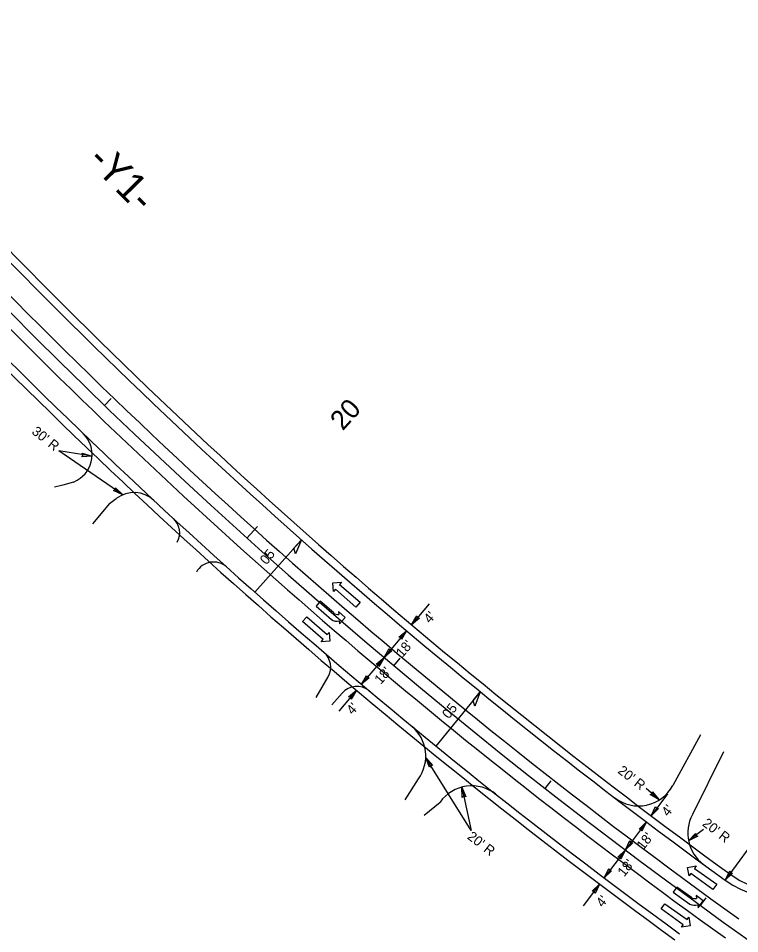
# Model space of a CAD drawing. Extents: x 1778969 to 1790720, y 807089 to 817794.
# Drawn here: x 1782157.6 to 1782528, y 814364.6 to 814834.8 of the extents above; entities that cross this region are included whole.
import ezdxf

# ---------------------------------------------------------------- set-up
doc = ezdxf.new("R2010")
doc.units = 0
for name, color, linetype in [('Prop Dimension', 7, 'Continuous'), ('Prop Dimension Text', 7, 'Continuous'), ('Prop EOT', 7, 'Continuous'), ('Prop Horizontal Alignment', 7, 'Continuous'), ('Prop Horizontal Alignment Station Label', 7, 'Continuous'), ('Prop Horizontal Alignment Tick Label', 7, 'Continuous'), ('Prop Horizontal Alignment Tick Large', 7, 'Continuous'), ('Prop Horizontal Alignment Tick Small', 7, 'Continuous'), ('Prop Lane Arrow CELL', 7, 'Continuous'), ('Prop Lane Lines', 7, 'Continuous'), ('Prop Paved Shoulder', 7, 'Continuous'), ('Prop Superelevation  Arrow CELL', 7, 'Continuous'), ('Prop Superelevation Label', 7, 'Continuous'), ('Prop Terminator CELL', 7, 'Continuous'), ('Scratch_Level_2', 7, 'Continuous')]:
    doc.layers.add(name, color=color, linetype=linetype)

msp = doc.modelspace()

# ---------------------------------------------------------------- linework, layer by layer
at = {"layer": 'Prop Dimension'}
for p, q in [((1782195.49, 814609.88), (1782178.32, 814612.53)), ((1782211.21, 814590.01), (1782178.32, 814612.53)), ((1782368.58, 814533.96), (1782359.56, 814523.26)), ((1782356.98, 814520.2), (1782345.37, 814506.44)), ((1782345.37, 814506.44), (1782333.76, 814492.68)), ((1782331.19, 814489.62), (1782322.15, 814478.91)), ((1782390.05, 814417.5), (1782366.8, 814454.91)), ((1782385.37, 814439.86), (1782390.05, 814417.5)), ((1782486.59, 814433.34), (1782479.93, 814439.21)), ((1782490.96, 814436.34), (1782482.53, 814425.16)), ((1782547.03, 814428.42), (1782520.57, 814392.02)), ((1782480.12, 814421.96), (1782469.28, 814407.59)), ((1782509.45, 814418), (1782501.75, 814412.18)), ((1782469.28, 814407.59), (1782458.45, 814393.22)), ((1782456.04, 814390.02), (1782447.61, 814378.85))]:
    msp.add_line(p, q, dxfattribs=at)
at = {"layer": 'Prop EOT'}
for p, q in [((1782180.47, 814595), (1782176.1, 814593.93)), ((1782185.97, 814596.53), (1782180.47, 814595)), ((1782185.97, 814596.53), (1782187.78, 814597.54)), ((1782204.5, 814585.52), (1782195.64, 814575.11)), ((1782204.5, 814585.52), (1782207.87, 814588.09)), ((1782310.5, 814485.84), (1782316.66, 814496.45)), ((1782318.6, 814482.07), (1782323.8, 814488.13)), ((1782507.93, 814466.74), (1782493.62, 814440.67)), ((1782519.6, 814457.92), (1782503.74, 814425.74)), ((1782356.24, 814433.35), (1782363.05, 814444.08)), ((1782365.92, 814425.51), (1782374.21, 814432.19))]:
    msp.add_line(p, q, dxfattribs=at)
for centre, radius, start, end in [((1784215.14, 816723.19), 2882, 223.1679, 233.98606), ((1784215.14, 816723.19), 2918, 223.1679, 233.93079), ((1782180.51, 814610.66), 15, 298.9914, 46.0763), ((1782216.96, 814576.15), 15, 47.0567, 127.2748), ((1782230.46, 814570.47), 10, 331.4952, 47.3258), ((1782257.87, 814545.51), 10, 48.0513, 151.4952), ((1782308.01, 814501.47), 10, 329.8915, 49.3571), ((1782331.39, 814481.61), 10, 49.9575, 139.3297), ((1782346.82, 814455.76), 20, 324.2511, 50.5122), ((1782390.44, 814420.51), 20, 51.606, 144.2511), ((1782476.03, 814450.19), 20, 232.5799, 331.5956), ((1782521.33, 814416.23), 20, 151.5956, 233.7133), ((1782547.03, 814428.42), 45, 233.9861, 323.8487)]:
    msp.add_arc(centre, radius, start, end, dxfattribs=at)
at = {"layer": 'Prop Horizontal Alignment'}
msp.add_arc((1784215.14, 816723.19), 2900, 214.79915, 237.40395, dxfattribs=at)
msp.add_spline([(1782484.1, 814239.13), (1782485.78, 814241.25), (1782487.46, 814243.37), (1782489.14, 814245.49), (1782490.81, 814247.61), (1782492.49, 814249.73), (1782494.17, 814251.85), (1782495.84, 814253.97), (1782497.52, 814256.09), (1782499.2, 814258.21), (1782500.87, 814260.33), (1782502.55, 814262.45), (1782504.23, 814264.57), (1782505.9, 814266.69), (1782507.57, 814268.81), (1782509.25, 814270.93), (1782510.92, 814273.05), (1782512.6, 814275.18), (1782514.27, 814277.3), (1782515.94, 814279.42), (1782517.61, 814281.55), (1782519.28, 814283.67), (1782520.95, 814285.8), (1782522.62, 814287.92), (1782524.29, 814290.05), (1782525.96, 814292.18), (1782527.62, 814294.3), (1782529.29, 814296.43), (1782530.96, 814298.56), (1782532.62, 814300.69), (1782534.28, 814302.82), (1782535.94, 814304.95), (1782537.61, 814307.08), (1782539.27, 814309.22), (1782540.92, 814311.35), (1782542.58, 814313.49), (1782544.24, 814315.62), (1782545.89, 814317.76), (1782547.55, 814319.89), (1782549.2, 814322.03), (1782550.85, 814324.17), (1782552.5, 814326.31), (1782554.15, 814328.45), (1782555.8, 814330.6), (1782557.45, 814332.74), (1782559.09, 814334.88), (1782560.73, 814337.03), (1782562.37, 814339.18), (1782564.01, 814341.33), (1782565.65, 814343.48), (1782567.29, 814345.63), (1782568.92, 814347.78), (1782570.56, 814349.93), (1782572.19, 814352.09), (1782573.82, 814354.24), (1782575.45, 814356.4), (1782577.07, 814358.56), (1782578.7, 814360.72), (1782580.32, 814362.88), (1782581.94, 814365.04), (1782583.56, 814367.21), (1782585.17, 814369.38), (1782586.79, 814371.54), (1782588.4, 814373.71), (1782590.01, 814375.88), (1782591.62, 814378.06), (1782593.22, 814380.23), (1782594.83, 814382.41), (1782596.43, 814384.58), (1782598.03, 814386.76), (1782599.62, 814388.94), (1782601.22, 814391.13), (1782602.81, 814393.31), (1782604.4, 814395.5), (1782605.98, 814397.69)], degree=3, dxfattribs=at)
at = {"layer": 'Prop Horizontal Alignment Tick Large'}
msp.add_line((1782274.97, 814567.79), (1782280.33, 814573.73), dxfattribs=at)
at = {"layer": 'Prop Horizontal Alignment Tick Small'}
for p, q in [((1782201.82, 814635.96), (1782205.29, 814639.56)), ((1782350.44, 814502.18), (1782353.65, 814506.01)), ((1782428.12, 814439.21), (1782431.2, 814443.15)), ((1782507.92, 814378.96), (1782510.86, 814383))]:
    msp.add_line(p, q, dxfattribs=at)
at = {"layer": 'Prop Lane Arrow CELL'}
for p, q in [((1782319.07, 814544.81), (1782323.55, 814545.15)), ((1782319.41, 814540.4), (1782319.07, 814544.81)), ((1782320.4, 814541.53), (1782319.41, 814540.4)), ((1782330.95, 814532.33), (1782320.4, 814541.53)), ((1782323.55, 814545.15), (1782322.56, 814544.02)), ((1782322.56, 814544.02), (1782333.12, 814534.82)), ((1782312.62, 814535.32), (1782310.46, 814532.84)), ((1782310.46, 814532.84), (1782318.41, 814525.9)), ((1782319.52, 814529.31), (1782312.62, 814535.32)), ((1782333.12, 814534.82), (1782330.95, 814532.33)), ((1782303.51, 814524.89), (1782305.68, 814527.38)), ((1782305.68, 814527.38), (1782316.24, 814518.18)), ((1782325.42, 814527.02), (1782322.06, 814530.02)), ((1782322.06, 814530.02), (1782322.16, 814528.54)), ((1782314.07, 814515.69), (1782303.51, 814524.89)), ((1782322.39, 814525.22), (1782322.49, 814523.74)), ((1782322.49, 814523.74), (1782325.42, 814527.02)), ((1782316.24, 814518.18), (1782317.22, 814519.31)), ((1782317.22, 814519.31), (1782317.56, 814514.91)), ((1782313.08, 814514.56), (1782314.07, 814515.69)), ((1782317.56, 814514.91), (1782313.08, 814514.56)), ((1782501.24, 814398.56), (1782505.66, 814399.34)), ((1782502, 814394.21), (1782501.24, 814398.56)), ((1782505.66, 814399.34), (1782504.79, 814398.12)), ((1782504.79, 814398.12), (1782516.18, 814389.98)), ((1782502.87, 814395.43), (1782502, 814394.21)), ((1782514.26, 814387.29), (1782502.87, 814395.43)), ((1782495.73, 814388.5), (1782493.82, 814385.82)), ((1782503.18, 814383.18), (1782495.73, 814388.5)), ((1782516.18, 814389.98), (1782514.26, 814387.29)), ((1782493.82, 814385.82), (1782502.4, 814379.68)), ((1782509.27, 814381.47), (1782505.64, 814384.13)), ((1782505.64, 814384.13), (1782505.88, 814382.67)), ((1782487.67, 814377.24), (1782489.59, 814379.93)), ((1782499.06, 814369.1), (1782487.67, 814377.24)), ((1782489.59, 814379.93), (1782500.98, 814371.79)), ((1782506.43, 814379.39), (1782506.67, 814377.92)), ((1782506.67, 814377.92), (1782509.27, 814381.47)), ((1782500.98, 814371.79), (1782501.85, 814373.01)), ((1782501.85, 814373.01), (1782502.62, 814368.66)), ((1782498.19, 814367.88), (1782499.06, 814369.1)), ((1782502.62, 814368.66), (1782498.19, 814367.88))]:
    msp.add_line(p, q, dxfattribs=at)
for centre, radius, start, end in [((1782321.67, 814531.76), 3.27, 228.9241, 278.5823), ((1782321.21, 814530.33), 5.25, 237.6002, 282.9119), ((1782505.08, 814385.83), 3.27, 234.4621, 284.1203), ((1782504.76, 814384.36), 5.25, 243.1382, 288.4499)]:
    msp.add_arc(centre, radius, start, end, dxfattribs=at)
at = {"layer": 'Prop Lane Lines'}
for radius, start in [(2894, 223.06497), (2906, 224.25454)]:
    msp.add_arc((1784215.14, 816723.19), radius, start, 234.3307, dxfattribs=at)
at = {"layer": 'Prop Paved Shoulder'}
for centre, radius, start, end in [((1784215.14, 816723.19), 2878, 223.1679, 234.02645), ((1784215.14, 816723.19), 2922, 223.1679, 233.93079), ((1782547.25, 814427.02), 40.01, 235.4627, 325.285)]:
    msp.add_arc(centre, radius, start, end, dxfattribs=at)
at = {"layer": 'Prop Superelevation  Arrow CELL'}
for p, q in [((1782302.98, 814566.9), (1782279.09, 814539.97)), ((1782394.8, 814488.84), (1782372.06, 814460.93))]:
    msp.add_line(p, q, dxfattribs=at)
for points in [[(1782302.98, 814566.9), (1782299.87, 814559.63), (1782299.14, 814562.58)], [(1782394.8, 814488.84), (1782392, 814481.45), (1782391.15, 814484.36)]]:
    msp.add_lwpolyline(points, close=True, dxfattribs=at)
at = {"layer": 'Prop Terminator CELL'}
for points in [[(1782190.45, 814611.39), (1782195.49, 814609.88), (1782190.21, 814609.59), (1782190.98, 814610.43)], [(1782207.44, 814593.67), (1782211.21, 814590.01), (1782206.39, 814592.19), (1782207.46, 814592.58)], [(1782363.58, 814526.64), (1782359.56, 814523.26), (1782362.21, 814527.84), (1782362.49, 814526.74)], [(1782352.95, 814516.81), (1782356.98, 814520.2), (1782354.32, 814515.62), (1782354.04, 814516.72)], [(1782349.4, 814509.83), (1782345.37, 814506.44), (1782348.03, 814511.02), (1782348.31, 814509.92)], [(1782341.35, 814503.05), (1782345.37, 814506.44), (1782342.72, 814501.86), (1782342.44, 814502.96)], [(1782337.79, 814496.06), (1782333.76, 814492.68), (1782336.42, 814497.25), (1782336.7, 814496.15)], [(1782327.16, 814486.24), (1782331.19, 814489.62), (1782328.53, 814485.04), (1782328.25, 814486.15)], [(1782368.78, 814450.03), (1782366.8, 814454.91), (1782370.34, 814450.97), (1782369.2, 814451.04)], [(1782385.56, 814434.6), (1782385.37, 814439.86), (1782387.34, 814434.94), (1782386.31, 814435.4)], [(1782483.29, 814437.44), (1782486.59, 814433.34), (1782482.07, 814436.1), (1782483.18, 814436.35)], [(1782486.3, 814428.83), (1782482.53, 814425.16), (1782484.85, 814429.92), (1782485.2, 814428.84)], [(1782476.35, 814418.3), (1782480.12, 814421.96), (1782477.8, 814417.21), (1782477.44, 814418.29)], [(1782506.42, 814414.59), (1782501.75, 814412.18), (1782505.35, 814416.06), (1782505.38, 814414.92)], [(1782473.06, 814411.26), (1782469.28, 814407.59), (1782471.6, 814412.35), (1782471.96, 814411.27)], [(1782465.51, 814403.93), (1782469.28, 814407.59), (1782466.96, 814402.83), (1782466.61, 814403.91)], [(1782462.22, 814396.89), (1782458.45, 814393.22), (1782460.77, 814397.98), (1782461.12, 814396.9)], [(1782524.34, 814395.68), (1782520.57, 814392.02), (1782522.89, 814396.77), (1782523.25, 814395.7)], [(1782452.27, 814386.36), (1782456.04, 814390.02), (1782453.72, 814385.27), (1782453.36, 814386.35)]]:
    msp.add_lwpolyline(points, close=True, dxfattribs=at)
at = {"layer": 'Scratch_Level_2'}
msp.add_spline([(1782506.03, 814300.39), (1782506.3, 814300.74), (1782507.96, 814302.86), (1782509.63, 814304.98), (1782511.29, 814307.1), (1782512.95, 814309.22), (1782514.61, 814311.34), (1782516.27, 814313.46), (1782517.92, 814315.59), (1782519.58, 814317.71), (1782521.23, 814319.83), (1782522.89, 814321.96), (1782524.54, 814324.08), (1782526.19, 814326.21), (1782527.84, 814328.33), (1782529.49, 814330.46), (1782531.14, 814332.59), (1782532.78, 814334.72), (1782534.42, 814336.85), (1782536.07, 814338.98), (1782537.71, 814341.11), (1782539.35, 814343.24), (1782540.98, 814345.37), (1782542.62, 814347.5), (1782544.25, 814349.64), (1782545.89, 814351.77), (1782547.52, 814353.91), (1782549.15, 814356.05), (1782550.77, 814358.19), (1782552.4, 814360.32), (1782554.02, 814362.46), (1782555.64, 814364.61), (1782557.26, 814366.75), (1782558.88, 814368.89), (1782560.49, 814371.04), (1782562.11, 814373.18), (1782563.72, 814375.33), (1782565.33, 814377.48), (1782566.93, 814379.63), (1782568.54, 814381.78), (1782570.14, 814383.93), (1782571.74, 814386.08), (1782573.34, 814388.23), (1782574.93, 814390.39), (1782576.52, 814392.55), (1782578.11, 814394.71), (1782579.7, 814396.87), (1782581.29, 814399.03), (1782582.87, 814401.19), (1782583.37, 814401.87)], degree=3, dxfattribs=at)

# ---------------------------------------------------------------- texts
at = {"layer": 'Prop Dimension Text'}
for s, rotation, p in [("30' R", 321.6309, (1782164.1, 814621.75)), ("4'", 48.7942, (1782368.96, 814523.65)), ("18'", 48.7942, (1782354.76, 814506.1)), ("18'", 48.7942, (1782343.68, 814492.28)), ("4'", 48.7942, (1782329.3, 814476.68)), ("20' R", 322.2797, (1782464.98, 814447.46)), ("4'", 51.6567, (1782491.3, 814424.39)), ("20' R", 322.2797, (1782508.45, 814420.4)), ("20' R", 322.2797, (1782387.75, 814413.65)), ("18'", 51.6567, (1782478.51, 814407.15)), ("18'", 51.6567, (1782468.71, 814393.44)), ("4'", 51.6567, (1782457.69, 814377.74))]:
    msp.add_text(s, height=5, rotation=rotation, dxfattribs=at).set_placement(p)
at = {"layer": 'Prop Horizontal Alignment Station Label'}
msp.add_text('-Y1-', height=15, rotation=314.5774, dxfattribs=at).set_placement((1782192.57, 814761.25))
at = {"layer": 'Prop Horizontal Alignment Tick Label'}
msp.add_text('20', height=10, rotation=48.0084, dxfattribs=at).set_placement((1782324.21, 814622.6))
at = {"layer": 'Prop Superelevation Label'}
for p in [(1782285.04, 814553.76), (1782378.62, 814474.59)]:
    msp.add_text('05', height=5, rotation=50.906, dxfattribs=at).set_placement(p)

doc.saveas('drawing.dxf')
